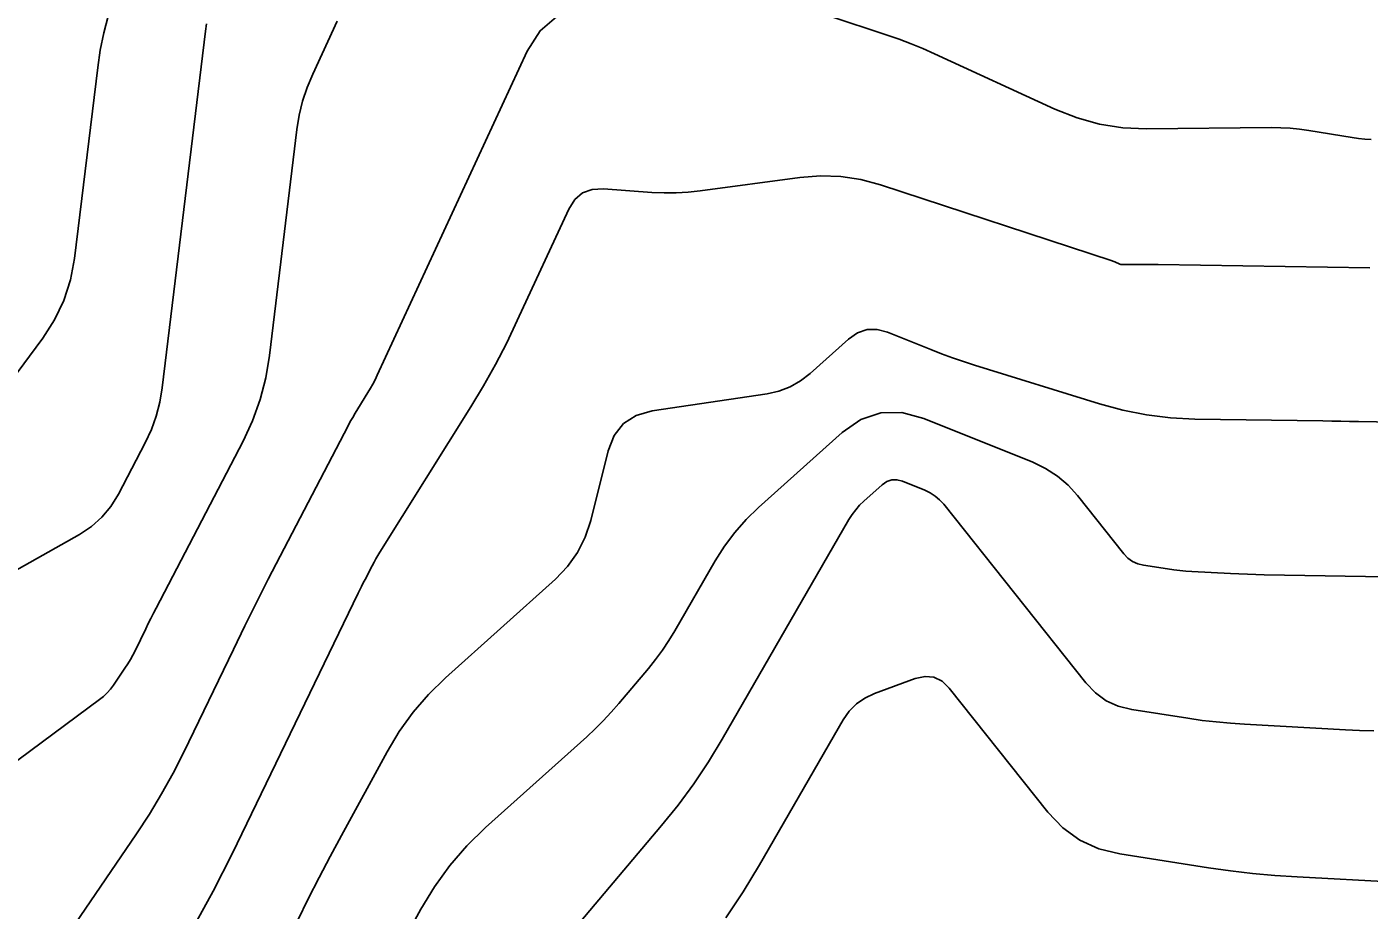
# Model space of a CAD drawing. Extents: x 1354696 to 1366163, y 660729 to 670380.
# Drawn here: x 1362848.2 to 1362924.7, y 664977.9 to 665028.3 of the extents above; entities that cross this region are included whole.
import ezdxf

# ---------------------------------------------------------------- set-up
doc = ezdxf.new("R2010")
doc.units = 0
doc.layers.add('R_Contours', color=7, linetype='Continuous')

msp = doc.modelspace()

# ---------------------------------------------------------------- linework, layer by layer
at = {"layer": 'R_Contours'}
for points in [[(1362842.409, 664982.592), (1362852.336, 664989.943), (1362852.56, 664990.125), (1362852.768, 664990.322), (1362852.957, 664990.537), (1362853.13, 664990.768), (1362853.784, 664991.727), (1362853.943, 664991.97), (1362854.093, 664992.218), (1362854.233, 664992.471), (1362854.364, 664992.73), (1362854.968, 664993.98), (1362855.111, 664994.275), (1362855.257, 664994.568), (1362855.405, 664994.861), (1362855.556, 664995.153), (1362860.512, 665004.676), (1362861.056, 665005.846), (1362861.49, 665007.05), (1362861.813, 665008.289), (1362862.025, 665009.562), (1362863.588, 665022.454), (1362863.719, 665023.271), (1362863.913, 665024.069), (1362864.169, 665024.85), (1362864.487, 665025.613), (1362865.884, 665028.629)], [(1362852.824, 665028.927), (1362852.574, 665027.964), (1362852.375, 665026.988), (1362852.228, 665026.001), (1362850.907, 665015.106), (1362850.68, 665013.88), (1362850.302, 665012.713), (1362849.774, 665011.606), (1362849.096, 665010.56), (1362845.781, 665006.086)], [(1362878.386, 665028.895), (1362877.444, 665028.096), (1362876.716, 665026.934), (1362868.165, 665008.436), (1362868.044, 665008.185), (1362867.916, 665007.939), (1362867.78, 665007.698), (1362867.637, 665007.46), (1362867.049, 665006.517), (1362866.904, 665006.28), (1362866.764, 665006.04), (1362866.629, 665005.798), (1362866.498, 665005.553), (1362862.633, 664998.125), (1362861.951, 664996.803), (1362861.279, 664995.475), (1362860.617, 664994.142), (1362859.965, 664992.805), (1362857.133, 664986.938), (1362856.525, 664985.737), (1362855.874, 664984.561), (1362855.179, 664983.41), (1362854.441, 664982.285), (1362850.935, 664977.149)], [(1362924.821, 665021.885), (1362924.462, 665021.909), (1362924.104, 665021.947), (1362923.747, 665021.999), (1362921.278, 665022.402), (1362920.747, 665022.477), (1362920.214, 665022.529), (1362919.68, 665022.559), (1362919.144, 665022.565), (1362912.019, 665022.5), (1362910.668, 665022.561), (1362909.348, 665022.768), (1362908.06, 665023.12), (1362906.803, 665023.619), (1362899.931, 665026.783), (1362899.269, 665027.076), (1362898.6, 665027.35), (1362897.922, 665027.605), (1362897.237, 665027.841), (1362893.903, 665028.935)], [(1362838.939, 664992.459), (1362851.196, 664999.364), (1362851.876, 664999.813), (1362852.472, 665000.343), (1362852.982, 665000.956), (1362853.408, 665001.651), (1362854.94, 665004.595), (1362855.287, 665005.342), (1362855.564, 665006.111), (1362855.77, 665006.902), (1362855.906, 665007.714), (1362858.373, 665028.06), (1362858.435, 665028.479)], [(1362857.655, 664976.904), (1362858.817, 664979.003), (1362859.901, 664981.146), (1362867.072, 664996.001), (1362867.169, 664996.2), (1362867.267, 664996.398), (1362867.367, 664996.595), (1362867.469, 664996.792), (1362867.877, 664997.576), (1362867.981, 664997.772), (1362868.089, 664997.965), (1362868.2, 664998.155), (1362868.315, 664998.344), (1362873.495, 665006.644), (1362874.217, 665007.841), (1362874.9, 665009.059), (1362875.545, 665010.298), (1362876.151, 665011.558), (1362879.092, 665017.919), (1362879.433, 665018.463), (1362879.874, 665018.838), (1362880.416, 665019.042), (1362881.057, 665019.076), (1362883.825, 665018.871), (1362884.516, 665018.838), (1362885.206, 665018.841), (1362885.895, 665018.879), (1362886.583, 665018.954), (1362892.26, 665019.717), (1362893.429, 665019.809), (1362894.586, 665019.769), (1362895.731, 665019.598), (1362896.863, 665019.294), (1362910.057, 665014.966), (1362910.108, 665014.948), (1362910.159, 665014.929), (1362910.209, 665014.908), (1362910.259, 665014.886), (1362910.456, 665014.796), (1362910.506, 665014.776), (1362910.557, 665014.762), (1362910.609, 665014.754), (1362910.663, 665014.751), (1362911.831, 665014.762), (1362912.044, 665014.763), (1362912.257, 665014.763), (1362912.47, 665014.762), (1362912.683, 665014.759), (1362924.745, 665014.576)], [(1362863.635, 664977.353), (1362864.233, 664978.574), (1362864.847, 664979.787), (1362865.475, 664980.993), (1362866.119, 664982.191), (1362868.723, 664986.967), (1362869.419, 664988.126), (1362870.205, 664989.213), (1362871.081, 664990.229), (1362872.048, 664991.173), (1362878.322, 664996.811), (1362879.018, 664997.532), (1362879.586, 664998.331), (1362880.025, 664999.206), (1362880.337, 665000.159), (1362881.326, 665004.123), (1362881.669, 665005.009), (1362882.203, 665005.685), (1362882.927, 665006.152), (1362883.842, 665006.408), (1362890.386, 665007.39), (1362891.067, 665007.542), (1362891.705, 665007.785), (1362892.3, 665008.121), (1362892.851, 665008.549), (1362895.039, 665010.508), (1362895.549, 665010.864), (1362896.09, 665011.048), (1362896.66, 665011.059), (1362897.261, 665010.897), (1362899.724, 665009.903), (1362900.342, 665009.661), (1362900.965, 665009.432), (1362901.592, 665009.216), (1362902.224, 665009.013), (1362909.344, 665006.806), (1362910.677, 665006.444), (1362912.025, 665006.179), (1362913.389, 665006.012), (1362914.768, 665005.942), (1362922.07, 665005.831), (1362922.581, 665005.824), (1362923.091, 665005.816), (1362923.601, 665005.808), (1362924.112, 665005.799), (1362926.153, 665005.767)], [(1362862.443, 664962.916), (1362870.653, 664977.977), (1362871.425, 664979.263), (1362872.298, 664980.47), (1362873.271, 664981.598), (1362874.344, 664982.647), (1362880.106, 664987.824), (1362880.587, 664988.271), (1362881.051, 664988.734), (1362881.499, 664989.213), (1362881.931, 664989.708), (1362883.624, 664991.718), (1362884.036, 664992.23), (1362884.424, 664992.757), (1362884.788, 664993.302), (1362885.128, 664993.863), (1362887.435, 664997.861), (1362887.959, 664998.693), (1362888.544, 664999.475), (1362889.19, 665000.208), (1362889.896, 665000.892), (1362894.674, 665005.168), (1362895.742, 665005.915), (1362896.874, 665006.299), (1362898.069, 665006.322), (1362899.327, 665005.983), (1362905.541, 665003.476), (1362906.272, 665003.126), (1362906.941, 665002.693), (1362907.547, 665002.175), (1362908.09, 665001.574), (1362910.728, 664998.258), (1362910.961, 664998.013), (1362911.226, 664997.822), (1362911.522, 664997.687), (1362911.85, 664997.606), (1362913.226, 664997.392), (1362913.57, 664997.343), (1362913.915, 664997.303), (1362914.262, 664997.271), (1362914.609, 664997.248), (1362916.808, 664997.129), (1362917.29, 664997.105), (1362917.773, 664997.086), (1362918.256, 664997.071), (1362918.738, 664997.061), (1362926.815, 664996.931)], [(1362924.986, 664988.151), (1362924.171, 664988.183), (1362923.357, 664988.223), (1362917.61, 664988.534), (1362916.801, 664988.588), (1362915.994, 664988.662), (1362915.189, 664988.756), (1362914.386, 664988.871), (1362911.179, 664989.369), (1362910.414, 664989.558), (1362909.723, 664989.874), (1362909.107, 664990.317), (1362908.564, 664990.888), (1362900.457, 665001.079), (1362900.228, 665001.332), (1362899.974, 665001.549), (1362899.693, 665001.731), (1362899.386, 665001.878), (1362898.105, 665002.395), (1362897.793, 665002.479), (1362897.496, 665002.473), (1362897.215, 665002.378), (1362896.95, 665002.192), (1362895.915, 665001.266), (1362895.667, 665001.026), (1362895.441, 665000.769), (1362895.236, 665000.495), (1362895.052, 665000.203), (1362887.826, 664987.679), (1362887.044, 664986.389), (1362886.207, 664985.138), (1362885.316, 664983.926), (1362884.37, 664982.751), (1362879.476, 664976.94)], [(1362888.032, 664977.491), (1362889.028, 664978.98), (1362889.958, 664980.514), (1362894.73, 664988.785), (1362895.074, 664989.281), (1362895.485, 664989.696), (1362895.965, 664990.03), (1362896.512, 664990.284), (1362898.838, 664991.136), (1362899.395, 664991.262), (1362899.903, 664991.214), (1362900.362, 664990.991), (1362900.772, 664990.593), (1362906.4, 664983.519), (1362907.252, 664982.622), (1362908.221, 664981.925), (1362909.306, 664981.429), (1362910.507, 664981.133), (1362915.546, 664980.35), (1362916.808, 664980.17), (1362918.073, 664980.022), (1362919.341, 664979.905), (1362920.612, 664979.821), (1362931.83, 664979.214)]]:
    msp.add_lwpolyline(points, dxfattribs=at)

doc.saveas('drawing.dxf')
